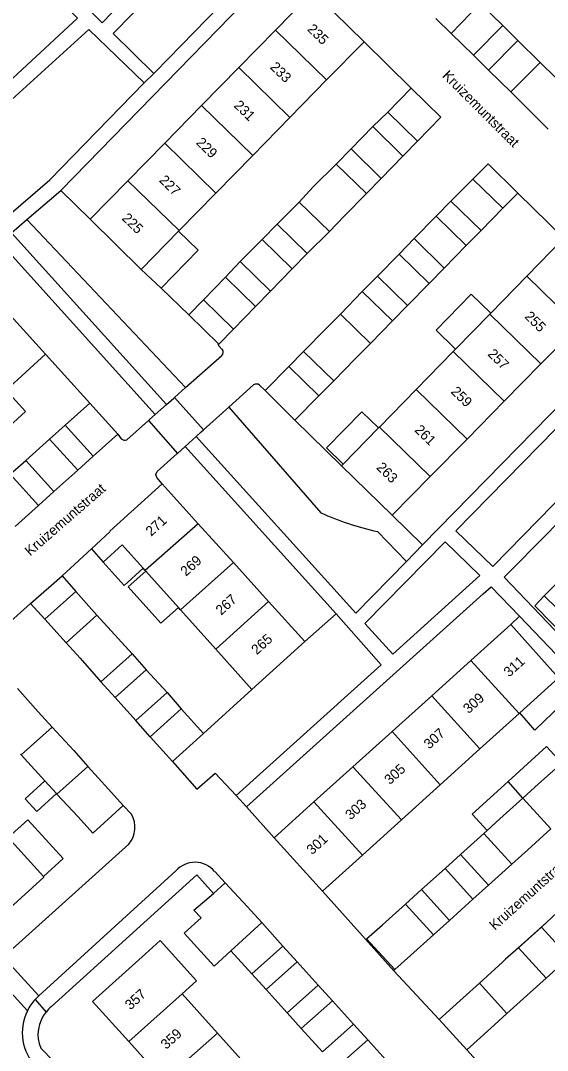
# Model space of a CAD drawing. Extents: x 194485 to 197793, y 468269 to 470822.
# Drawn here: x 196081 to 196144.1, y 470056.7 to 470180.1 of the extents above; entities that cross this region are included whole.
import ezdxf

# ---------------------------------------------------------------- set-up
doc = ezdxf.new("R2010")
doc.units = 0
for name, color, linetype in [('BGT grensvlak begroeid terreindeel', 7, 'Continuous'), ('BGT grensvlak gebouwinstallatie plus 1', 7, 'Continuous'), ('BGT grensvlak onbegroeid terreindeel', 7, 'Continuous'), ('BGT grensvlak pand op maaiveld', 7, 'Continuous'), ('BGT grensvlak pand op maaiveld LR', 7, 'Continuous'), ('BGT grensvlak wegdeel', 7, 'Continuous'), ('BGT tekst huisnummerreeks', 7, 'Continuous'), ('BGT tekst openbare ruimte label weg', 7, 'Continuous')]:
    doc.layers.add(name, color=color, linetype=linetype)

msp = doc.modelspace()

# ---------------------------------------------------------------- linework, layer by layer
at = {"layer": 'BGT grensvlak begroeid terreindeel'}
for p, q in [((196100.78, 470136.1), (196081.77, 470156.23)), ((196105.97, 470133.76), (196116.98, 470121.09)), ((196123.76, 470118.85), (196127.24, 470115.27))]:
    msp.add_line(p, q, dxfattribs=at)
msp.add_arc((196131.58, 470153.79), 35.81, 245.9304, 257.3773, dxfattribs=at)
at = {"layer": 'BGT grensvlak gebouwinstallatie plus 1'}
for p, q in [((196136.08, 470182.1), (196138.77, 470179.46)), ((196132.61, 470178.53), (196135.25, 470175.93)), ((196140.58, 470177.67), (196143.24, 470175.04)), ((196137.06, 470174.12), (196139.73, 470171.53)), ((196125, 470169.1), (196127.82, 470171.98)), ((196120.61, 470164.68), (196123.21, 470167.38)), ((196126.8, 470163.82), (196124.2, 470161.16)), ((196135.19, 470161.08), (196132.55, 470158.43)), ((196111.74, 470155.68), (196114.37, 470158.32)), ((196130.78, 470156.62), (196128.18, 470153.94)), ((196136.17, 470154.91), (196138.78, 470157.57)), ((196102.28, 470152.55), (196099.94, 470154.83)), ((196118.01, 470154.8), (196115.34, 470152.16)), ((196107.31, 470151.19), (196109.95, 470153.84)), ((196131.74, 470150.42), (196134.39, 470153.1)), ((196097.83, 470148), (196102.28, 470152.55)), ((196126.37, 470152.09), (196123.76, 470149.46)), ((196095.47, 470150.26), (196097.83, 470148)), ((196102.93, 470146.61), (196105.55, 470149.34)), ((196113.53, 470150.34), (196110.93, 470147.64)), ((196127.35, 470145.91), (196129.94, 470148.58)), ((196121.94, 470147.6), (196119.32, 470144.9)), ((196130.79, 470142.96), (196135, 470147.28)), ((196135, 470147.28), (196137.33, 470145)), ((196109.14, 470145.82), (196106.52, 470143.11)), ((196122.91, 470141.38), (196125.56, 470144.08)), ((196133.12, 470140.69), (196130.79, 470142.96)), ((196110.29, 470135.73), (196113.14, 470138.63)), ((196113.88, 470132.2), (196110.29, 470135.73)), ((196116.73, 470135.1), (196113.88, 470132.2)), ((196086.33, 470131.6), (196089.3, 470134.22)), ((196089.3, 470134.22), (196092.64, 470130.51)), ((196081.63, 470127.35), (196084.49, 470129.92)), ((196092.64, 470130.51), (196089.7, 470127.87)), ((196087.86, 470126.2), (196084.99, 470123.63)), ((196083.17, 470121.98), (196080.35, 470119.46)), ((196090.9, 470115.18), (196093.4, 470112.38)), ((196093.4, 470112.38), (196095.69, 470114.44)), ((196096.01, 470114.09), (196093.91, 470112.21)), ((196093.91, 470112.21), (196097.81, 470107.87)), ((196087.62, 470111.64), (196090.16, 470108.84)), ((196142.6, 470109.93), (196143.74, 470111.12)), ((196097.81, 470107.87), (196099.91, 470109.75)), ((196148.2, 470104.21), (196142.6, 470109.93)), ((196139.73, 470107.7), (196140.78, 470108.69)), ((196140.78, 470108.69), (196148.46, 470100.67)), ((196083.93, 470108.34), (196086.46, 470105.52)), ((196096.05, 470102.28), (196098.57, 470099.54)), ((196148.46, 470100.67), (196142.61, 470095.06)), ((196092.35, 470098.96), (196094.81, 470096.19)), ((196100.26, 470097.6), (196102.91, 470094.64)), ((196142.61, 470095.06), (196140.82, 470097.11)), ((196096.53, 470094.26), (196099.2, 470091.27)), ((196099.2, 470091.27), (196102.91, 470094.64)), ((196139.41, 470088.88), (196144.02, 470093.09)), ((196144.02, 470093.09), (196145.84, 470091.08)), ((196135.13, 470084.98), (196139.41, 470088.88)), ((196141.18, 470086.9), (196139.41, 470088.88)), ((196081.89, 470084.3), (196079.51, 470082.18)), ((196086.12, 470079.67), (196081.89, 470084.3)), ((196136.92, 470083.03), (196135.13, 470084.98)), ((196136.52, 470082.67), (196133.72, 470080.13)), ((196083.75, 470077.49), (196086.12, 470079.67)), ((196137.08, 470076.45), (196139.86, 470079)), ((196131.86, 470078.46), (196129.03, 470075.93)), ((196132.39, 470072.24), (196135.21, 470074.78)), ((196109.9, 470071.98), (196112.44, 470069.17)), ((196140.67, 470068.97), (196143.41, 470071.44)), ((196108.71, 470065.84), (196106.2, 470068.61)), ((196143.97, 470065.33), (196146.73, 470067.8)), ((196114.15, 470067.28), (196116.67, 470064.49)), ((196112.94, 470061.16), (196110.42, 470063.95)), ((196118.37, 470062.62), (196120.89, 470059.83)), ((196117.16, 470056.5), (196114.64, 470059.28)), ((196122.6, 470057.95), (196125.12, 470055.16))]:
    msp.add_line(p, q, dxfattribs=at)
for points in [[(196127.82, 470171.98), (196131.35, 470168.51), (196128.55, 470165.63)], [(196119.67, 470126.91), (196117.67, 470128.86), (196121.91, 470133.2), (196123.9, 470131.25)], [(196085.3, 470087.46), (196082.94, 470085.31), (196081.57, 470086.82), (196083.93, 470088.96)]]:
    msp.add_lwpolyline(points, dxfattribs=at)
at = {"layer": 'BGT grensvlak onbegroeid terreindeel'}
for p, q in [((196089.35, 470156.26), (196085.81, 470159.7)), ((196097.83, 470148), (196101.16, 470144.81)), ((196084.01, 470140.09), (196089.3, 470134.22)), ((196119.47, 470126.71), (196113.88, 470132.2)), ((196129.15, 470117.23), (196125.53, 470120.79)), ((196115.05, 470105.66), (196118.8, 470109)), ((196102.91, 470094.64), (196108.72, 470099.93))]:
    msp.add_line(p, q, dxfattribs=at)
at = {"layer": 'BGT grensvlak pand op maaiveld'}
for p, q in [((196111.55, 470178.92), (196116.05, 470183.52)), ((196116.05, 470183.52), (196122.16, 470177.54)), ((196136.08, 470182.1), (196132.61, 470178.53)), ((196132.61, 470178.53), (196130.76, 470180.33)), ((196107.16, 470174.44), (196111.55, 470178.92)), ((196135.25, 470175.93), (196138.77, 470179.46)), ((196138.77, 470179.46), (196140.58, 470177.67)), ((196140.58, 470177.67), (196137.06, 470174.12)), ((196122.16, 470177.54), (196117.67, 470172.95)), ((196137.06, 470174.12), (196135.25, 470175.93)), ((196102.7, 470169.89), (196107.16, 470174.44)), ((196139.73, 470171.53), (196143.24, 470175.04)), ((196143.24, 470175.04), (196145.09, 470173.25)), ((196117.67, 470172.95), (196113.26, 470168.45)), ((196141.57, 470169.69), (196139.73, 470171.53)), ((196098.28, 470165.37), (196102.7, 470169.89)), ((196123.21, 470167.38), (196125, 470169.1)), ((196125, 470169.1), (196128.55, 470165.63)), ((196141.57, 470169.69), (196144.23, 470167.07)), ((196113.26, 470168.45), (196108.83, 470163.91)), ((196126.8, 470163.82), (196123.21, 470167.38)), ((196093.86, 470160.86), (196098.28, 470165.37)), ((196128.55, 470165.63), (196126.8, 470163.82)), ((196118.82, 470162.86), (196120.61, 470164.68)), ((196120.61, 470164.68), (196124.2, 470161.16)), ((196108.83, 470163.91), (196104.41, 470159.4)), ((196116.08, 470160.14), (196118.82, 470162.86)), ((196135.19, 470161.08), (196137.01, 470162.91)), ((196137.01, 470162.91), (196140.58, 470159.39)), ((196093.86, 470160.86), (196089.35, 470156.26)), ((196124.2, 470161.16), (196122.44, 470159.35)), ((196138.78, 470157.57), (196135.19, 470161.08)), ((196104.41, 470159.4), (196100.02, 470154.92)), ((196114.37, 470158.32), (196116.08, 470160.14)), ((196122.44, 470159.35), (196119.76, 470156.65)), ((196140.58, 470159.39), (196138.78, 470157.57)), ((196118.01, 470154.8), (196114.37, 470158.32)), ((196130.78, 470156.62), (196132.55, 470158.43)), ((196132.55, 470158.43), (196136.17, 470154.91)), ((196119.76, 470156.65), (196118.01, 470154.8)), ((196134.39, 470153.1), (196130.78, 470156.62)), ((196089.35, 470156.26), (196095.47, 470150.26)), ((196109.95, 470153.84), (196111.74, 470155.68)), ((196111.74, 470155.68), (196115.34, 470152.16)), ((196095.47, 470150.26), (196099.94, 470154.83)), ((196099.94, 470154.83), (196100.02, 470154.92)), ((196136.17, 470154.91), (196134.39, 470153.1)), ((196113.53, 470150.34), (196109.95, 470153.84)), ((196126.37, 470152.09), (196128.18, 470153.94)), ((196128.18, 470153.94), (196131.74, 470150.42)), ((196141.67, 470149.45), (196146.1, 470153.99)), ((196115.34, 470152.16), (196113.53, 470150.34)), ((196129.94, 470148.58), (196126.37, 470152.09)), ((196105.55, 470149.34), (196107.31, 470151.19)), ((196107.31, 470151.19), (196110.93, 470147.64)), ((196109.14, 470145.82), (196105.55, 470149.34)), ((196121.94, 470147.6), (196123.76, 470149.46)), ((196123.76, 470149.46), (196127.35, 470145.91)), ((196131.74, 470150.42), (196129.94, 470148.58)), ((196137.33, 470145), (196141.67, 470149.45)), ((196110.93, 470147.64), (196109.14, 470145.82)), ((196125.56, 470144.08), (196121.94, 470147.6)), ((196084.01, 470140.09), (196078.25, 470146.41)), ((196101.16, 470144.81), (196102.93, 470146.61)), ((196102.93, 470146.61), (196106.52, 470143.11)), ((196127.35, 470145.91), (196125.56, 470144.08)), ((196104.77, 470141.28), (196101.16, 470144.81)), ((196117.49, 470143.06), (196119.32, 470144.9)), ((196119.32, 470144.9), (196122.91, 470141.38)), ((196133.12, 470140.69), (196137.22, 470144.89)), ((196137.22, 470144.89), (196137.33, 470145)), ((196106.52, 470143.11), (196104.77, 470141.28)), ((196117.49, 470143.06), (196114.91, 470140.41)), ((196147.77, 470143.46), (196143.33, 470138.93)), ((196122.91, 470141.38), (196121.08, 470139.55)), ((196132.83, 470140.4), (196133.12, 470140.69)), ((196079.26, 470135.8), (196084.01, 470140.09)), ((196113.14, 470138.63), (196114.91, 470140.41)), ((196118.52, 470136.91), (196121.08, 470139.55)), ((196128.41, 470135.87), (196132.83, 470140.4)), ((196116.73, 470135.1), (196113.14, 470138.63)), ((196143.33, 470138.93), (196138.94, 470134.45)), ((196118.52, 470136.91), (196116.73, 470135.1)), ((196079.26, 470135.8), (196081.61, 470133.21)), ((196123.99, 470131.34), (196128.41, 470135.87)), ((196138.94, 470134.45), (196134.51, 470129.93)), ((196081.61, 470133.21), (196076.89, 470128.95)), ((196084.49, 470129.92), (196086.33, 470131.6)), ((196086.33, 470131.6), (196089.7, 470127.87)), ((196123.9, 470131.25), (196119.67, 470126.91)), ((196123.99, 470131.34), (196123.9, 470131.25)), ((196087.86, 470126.2), (196084.49, 470129.92)), ((196134.51, 470129.93), (196130.08, 470125.42)), ((196079.77, 470125.7), (196081.63, 470127.35)), ((196081.63, 470127.35), (196084.99, 470123.63)), ((196089.7, 470127.87), (196087.86, 470126.2)), ((196119.67, 470126.91), (196119.47, 470126.71)), ((196119.47, 470126.71), (196125.53, 470120.79)), ((196083.17, 470121.98), (196079.77, 470125.7)), ((196091.69, 470118.9), (196097.98, 470124.55)), ((196097.98, 470124.55), (196102.29, 470119.78)), ((196125.53, 470120.79), (196130.08, 470125.42)), ((196084.99, 470123.63), (196083.17, 470121.98)), ((196102.29, 470119.78), (196106.5, 470115.12)), ((196089.49, 470116.75), (196091.75, 470118.83)), ((196091.69, 470118.9), (196091.75, 470118.83)), ((196090.9, 470115.18), (196093.19, 470117.23)), ((196095.69, 470114.44), (196093.19, 470117.23)), ((196089.49, 470116.75), (196090.9, 470115.18)), ((196106.5, 470115.12), (196110.72, 470110.45)), ((196143.74, 470111.12), (196148.26, 470115.75)), ((196082.21, 470110.21), (196085.98, 470113.54)), ((196085.98, 470113.54), (196087.62, 470111.64)), ((196095.95, 470114.16), (196095.69, 470114.44)), ((196096.01, 470114.09), (196095.95, 470114.16)), ((196099.91, 470109.75), (196096.01, 470114.09)), ((196087.62, 470111.64), (196083.93, 470108.34)), ((196149.5, 470105.49), (196143.74, 470111.12)), ((196083.93, 470108.34), (196082.21, 470110.21)), ((196100.17, 470109.46), (196099.91, 470109.75)), ((196110.72, 470110.45), (196115.05, 470105.66)), ((196086.46, 470105.52), (196090.16, 470108.84)), ((196090.16, 470108.84), (196091.84, 470106.96)), ((196104.38, 470104.76), (196100.17, 470109.46)), ((196134.95, 470103.39), (196139.73, 470107.7)), ((196091.84, 470106.96), (196094.38, 470104.18)), ((196088.15, 470103.66), (196086.46, 470105.52)), ((196115.05, 470105.66), (196108.72, 470099.93)), ((196088.15, 470103.66), (196090.63, 470100.85)), ((196094.38, 470104.18), (196096.05, 470102.28)), ((196108.72, 470099.93), (196104.38, 470104.76)), ((196130.27, 470099.17), (196134.95, 470103.39)), ((196096.05, 470102.28), (196092.35, 470098.96)), ((196080.63, 470100.03), (196083.1, 470097.25)), ((196092.35, 470098.96), (196090.63, 470100.85)), ((196094.81, 470096.19), (196098.57, 470099.54)), ((196098.57, 470099.54), (196100.26, 470097.6)), ((196125.53, 470094.89), (196130.27, 470099.17)), ((196100.26, 470097.6), (196096.53, 470094.26)), ((196083.1, 470097.25), (196084.8, 470095.41)), ((196096.53, 470094.26), (196094.81, 470096.19)), ((196140.75, 470097.05), (196136.04, 470092.79)), ((196140.82, 470097.11), (196140.75, 470097.05)), ((196084.8, 470095.41), (196087.38, 470092.59)), ((196120.82, 470090.66), (196125.53, 470094.89)), ((196087.38, 470092.59), (196089.07, 470090.7)), ((196136.04, 470092.79), (196131.29, 470088.49)), ((196081.09, 470092.08), (196081.01, 470092.17)), ((196081.09, 470092.08), (196083.93, 470088.96)), ((196089.07, 470090.7), (196091.53, 470087.96)), ((196116.16, 470086.45), (196120.82, 470090.66)), ((196145.84, 470091.08), (196143.06, 470088.63)), ((196085.3, 470087.46), (196083.93, 470088.96)), ((196091.53, 470087.96), (196093.31, 470086.02)), ((196131.29, 470088.49), (196126.65, 470084.29)), ((196141.18, 470086.9), (196143.06, 470088.63)), ((196085.36, 470087.39), (196085.3, 470087.46)), ((196085.36, 470087.39), (196087.89, 470084.64)), ((196111.4, 470082.16), (196116.16, 470086.45)), ((196141.18, 470086.9), (196138.44, 470084.42)), ((196126.65, 470084.29), (196121.97, 470080.05)), ((196136.92, 470083.03), (196138.44, 470084.42)), ((196136.52, 470082.67), (196136.92, 470083.03)), ((196139.86, 470079), (196136.52, 470082.67)), ((196141.76, 470080.72), (196144.53, 470083.22)), ((196083.75, 470077.49), (196079.51, 470082.18)), ((196117.19, 470075.73), (196111.4, 470082.16)), ((196131.86, 470078.46), (196133.72, 470080.13)), ((196133.72, 470080.13), (196137.08, 470076.45)), ((196141.76, 470080.72), (196139.86, 470079)), ((196121.97, 470080.05), (196117.19, 470075.73)), ((196135.21, 470074.78), (196131.86, 470078.46)), ((196104.11, 470075.49), (196105.51, 470076.76)), ((196105.51, 470076.76), (196108.19, 470073.86)), ((196137.08, 470076.45), (196135.21, 470074.78)), ((196127.14, 470074.21), (196129.03, 470075.93)), ((196129.03, 470075.93), (196132.39, 470072.24)), ((196124.36, 470071.73), (196127.14, 470074.21)), ((196109.9, 470071.98), (196108.19, 470073.86)), ((196144, 470071.99), (196145.28, 470073.19)), ((196102.64, 470072.54), (196100.61, 470070.71)), ((196106.2, 470068.61), (196109.9, 470071.98)), ((196132.39, 470072.24), (196130.49, 470070.53)), ((196143.41, 470071.44), (196144, 470071.99)), ((196100.61, 470070.71), (196104.21, 470066.77)), ((196127.72, 470068.04), (196130.49, 470070.53)), ((196146.73, 470067.8), (196143.41, 470071.44)), ((196095.99, 470068.26), (196097.73, 470069.82)), ((196102.09, 470065), (196097.73, 470069.82)), ((196112.44, 470069.17), (196108.71, 470065.84)), ((196112.44, 470069.17), (196114.15, 470067.28)), ((196104.21, 470066.77), (196106.2, 470068.61)), ((196127.72, 470068.04), (196125.84, 470066.35)), ((196140.67, 470068.97), (196139.12, 470067.6)), ((196143.97, 470065.33), (196140.67, 470068.97)), ((196110.42, 470063.95), (196114.15, 470067.28)), ((196135.98, 470064.71), (196138.73, 470067.25)), ((196138.73, 470067.25), (196139.12, 470067.6)), ((196108.71, 470065.84), (196110.42, 470063.95)), ((196142.05, 470063.6), (196143.97, 470065.33)), ((196100.35, 470063.44), (196102.09, 470065)), ((196116.67, 470064.49), (196112.94, 470061.16)), ((196118.37, 470062.62), (196116.67, 470064.49)), ((196134.04, 470062.96), (196135.98, 470064.71)), ((196104.59, 470058.74), (196100.35, 470063.44)), ((196134.04, 470062.96), (196131.17, 470060.39)), ((196139.26, 470061.08), (196142.05, 470063.6)), ((196114.64, 470059.28), (196118.37, 470062.62)), ((196112.94, 470061.16), (196114.64, 470059.28)), ((196134.46, 470056.75), (196131.17, 470060.39)), ((196139.26, 470061.08), (196137.33, 470059.34)), ((196120.89, 470059.83), (196117.16, 470056.5)), ((196122.6, 470057.95), (196120.89, 470059.83)), ((196137.33, 470059.34), (196134.46, 470056.75)), ((196108.83, 470054.04), (196104.59, 470058.74)), ((196118.86, 470054.61), (196122.6, 470057.95)), ((196093.98, 470057.73), (196098.19, 470053.07))]:
    msp.add_line(p, q, dxfattribs=at)
for points in [[(196139.73, 470107.7), (196145.46, 470101.32), (196140.82, 470097.11)], [(196093.31, 470086.02), (196089.65, 470082.68), (196087.89, 470084.64)], [(196073.03, 470076.5), (196077.4, 470071.64), (196083.81, 470077.43), (196083.75, 470077.49)], [(196102.64, 470072.54), (196101.78, 470073.49), (196104.11, 470075.49)], [(196125.84, 470066.35), (196122.47, 470070.04), (196124.36, 470071.73)], [(196095.99, 470068.26), (196089.64, 470062.53), (196093.98, 470057.73)]]:
    msp.add_lwpolyline(points, dxfattribs=at)
at = {"layer": 'BGT grensvlak pand op maaiveld LR'}
for p, q in [((196117.67, 470172.95), (196111.55, 470178.92)), ((196107.16, 470174.44), (196113.26, 470168.45)), ((196102.7, 470169.89), (196108.83, 470163.91)), ((196098.28, 470165.37), (196104.41, 470159.4)), ((196122.44, 470159.35), (196118.82, 470162.86)), ((196093.86, 470160.86), (196100.02, 470154.92)), ((196141.67, 470149.45), (196147.77, 470143.46)), ((196137.22, 470144.89), (196143.33, 470138.93)), ((196114.91, 470140.41), (196118.52, 470136.91)), ((196132.83, 470140.4), (196138.94, 470134.45)), ((196128.41, 470135.87), (196134.51, 470129.93)), ((196123.99, 470131.34), (196130.08, 470125.42)), ((196102.29, 470119.78), (196095.95, 470114.16)), ((196106.5, 470115.12), (196100.17, 470109.46)), ((196110.72, 470110.45), (196104.38, 470104.76)), ((196090.63, 470100.85), (196094.38, 470104.18)), ((196134.95, 470103.39), (196140.75, 470097.05)), ((196130.27, 470099.17), (196136.04, 470092.79)), ((196084.8, 470095.41), (196081.09, 470092.08)), ((196125.53, 470094.89), (196131.29, 470088.49)), ((196089.07, 470090.7), (196085.36, 470087.39)), ((196120.82, 470090.66), (196126.65, 470084.29)), ((196116.16, 470086.45), (196121.97, 470080.05)), ((196144.53, 470083.22), (196141.18, 470086.9)), ((196130.49, 470070.53), (196127.14, 470074.21)), ((196135.98, 470064.71), (196139.26, 470061.08)), ((196093.98, 470057.73), (196100.35, 470063.44)), ((196098.19, 470053.07), (196104.59, 470058.74))]:
    msp.add_line(p, q, dxfattribs=at)
at = {"layer": 'BGT grensvlak wegdeel'}
for p, q in [((196092.2, 470178.62), (196113.12, 470200.11)), ((196092.1, 470178.52), (196092.2, 470178.62)), ((196092.1, 470178.52), (196096.99, 470173.71)), ((196122.16, 470177.54), (196127.82, 470171.98)), ((196096.99, 470173.71), (196095.83, 470172.62)), ((196097.15, 470173.87), (196096.99, 470173.71)), ((196081.77, 470156.23), (196085.81, 470159.7)), ((196140.58, 470159.39), (196146.1, 470153.99)), ((196100.78, 470136.1), (196105.11, 470139.94)), ((196105.97, 470133.76), (196108.92, 470136.42)), ((196109.62, 470136.38), (196110.29, 470135.73)), ((196098.5, 470134.07), (196099.37, 470134.84)), ((196099.37, 470134.84), (196099.44, 470134.91)), ((196099.44, 470134.91), (196102.94, 470131.02)), ((196098.5, 470134.07), (196097.14, 470132.87)), ((196102.94, 470131.02), (196105.97, 470133.76)), ((196093.72, 470129.84), (196096.32, 470132.14)), ((196096.32, 470132.14), (196096.47, 470132.27)), ((196096.32, 470132.14), (196099.81, 470128.21)), ((196096.47, 470132.27), (196097.14, 470132.87)), ((196102.06, 470130.23), (196102.66, 470130.78)), ((196102.66, 470130.78), (196102.94, 470131.02)), ((196092.64, 470130.51), (196093.07, 470129.96)), ((196100.71, 470129.02), (196102.06, 470130.23)), ((196099.81, 470128.21), (196100.71, 470129.02)), ((196100.71, 470129.02), (196118.8, 470109)), ((196099.78, 470128.18), (196099.81, 470128.21)), ((196127.24, 470115.27), (196129.15, 470117.23)), ((196085.98, 470113.54), (196089.49, 470116.75)), ((196076.16, 470104.86), (196082.21, 470110.21)), ((196108.08, 470085.84), (196106.82, 470087.2)), ((196094.29, 470084.96), (196093.31, 470086.02)), ((196108.08, 470085.84), (196111.4, 470082.16)), ((196080.01, 470068.8), (196093.97, 470081.4)), ((196083.2, 470063.19), (196099.61, 470078.17)), ((196104.26, 470078.09), (196105.51, 470076.76)), ((196117.19, 470075.73), (196125.74, 470066.22)), ((196139.12, 470067.6), (196144, 470071.99)), ((196078.94, 470067.85), (196083.2, 470063.19)), ((196077.17, 470066.51), (196081.82, 470061.41)), ((196125.74, 470066.22), (196125.84, 470066.35)), ((196125.74, 470066.22), (196131.17, 470060.39)), ((196082.74, 470062.77), (196083.2, 470063.19)), ((196082.74, 470062.77), (196084.08, 470061.27)), ((196083.42, 470056.93), (196121.22, 470018.72)), ((196139.76, 470050.9), (196134.46, 470056.75))]:
    msp.add_line(p, q, dxfattribs=at)
for points in [[(196077.85, 470171.12), (196087.83, 470180.36), (196068, 470199.81)], [(196094.3, 470183.46), (196090.78, 470179.81), (196069.33, 470200.99)], [(196118.01, 470195.33), (196111.15, 470188.32), (196097.15, 470173.87)], [(196085.81, 470159.7), (196112.41, 470187.04), (196116.05, 470183.52)], [(196095.83, 470172.62), (196089.18, 470178.99), (196072, 470163.43), (196078.73, 470156)], [(196078.73, 470156), (196084.51, 470161), (196095.83, 470172.62)], [(196098.5, 470134.07), (196079.91, 470154.63), (196081.77, 470156.23)], [(196074.91, 470150.13), (196078.59, 470153.43), (196097.14, 470132.87)], [(196152.27, 470148.04), (196155.85, 470144.5), (196129.15, 470117.23)], [(196105.17, 470140.67), (196104.67, 470141.17), (196104.77, 470141.28)], [(196137.58, 470114.67), (196133.15, 470118.91), (196153.1, 470139.24), (196157.48, 470134.99), (196137.58, 470114.67)], [(196099.44, 470134.91), (196100.34, 470135.7), (196100.78, 470136.1)], [(196161.58, 470129.39), (196158.06, 470132.75), (196140.11, 470114.54), (196138.93, 470113.37), (196153.72, 470097.9)], [(196102.06, 470130.23), (196121.16, 470109.05), (196127.24, 470115.27)], [(196097.98, 470124.55), (196097.32, 470125.31), (196097.2, 470125.68), (196097.38, 470126.02), (196099.78, 470128.18)], [(196125.59, 470104.14), (196122.27, 470107.81), (196131.89, 470117.62), (196136.04, 470113.57), (196125.59, 470104.14)], [(196108.08, 470085.84), (196136.41, 470111.37), (196137.39, 470112.23), (196140.78, 470108.69)], [(196118.8, 470109), (196124.21, 470102.86), (196106.82, 470087.2)], [(196099.2, 470091.27), (196102.13, 470087.97), (196104.3, 470089.9), (196106.82, 470087.2)], [(196084.7, 470061.92), (196102.12, 470077.69), (196104.11, 470075.49)]]:
    msp.add_lwpolyline(points, dxfattribs=at)
for centre, radius, start, end in [((196104.72, 470140.34), 0.563, 314.4469, 36.5536), ((196109.25, 470135.92), 0.599, 51.2835, 123.349), ((196093.48, 470130.37), 0.579, 224.9404, 294.7129), ((196091.61, 470083.4), 3.1, 319.7586, 30.2006), ((196101.9, 470076.17), 3.04, 39.1523, 138.8769), ((196087.13, 470058.8), 5.92, 137.8583, 153.7934), ((196087.55, 470058.54), 4.42, 130.1893, 141.8808), ((196087.13, 470058.79), 5.92, 153.7747, 224.126), ((196087.35, 470058.56), 4.26, 140.3425, 202.4489)]:
    msp.add_arc(centre, radius, start, end, dxfattribs=at)

# ---------------------------------------------------------------- texts
at = {"layer": 'BGT tekst huisnummerreeks'}
for s, rotation, p in [('235', 315.6, (196115.27, 470178.95)), ('233', 315.6, (196110.82, 470174.4)), ('231', 315.6, (196106.48, 470169.8)), ('229', 315.6, (196101.95, 470165.35)), ('227', 315.6, (196097.53, 470160.84)), ('225', 315.6, (196093.07, 470156.29)), ('255', 315.5, (196141.31, 470144.52)), ('257', 315.5, (196136.89, 470140.02)), ('259', 315.6, (196132.48, 470135.52)), ('261', 315.5, (196128.13, 470130.92)), ('263', 315.5, (196123.56, 470126.43)), ('271', 42.1, (196096.65, 470118.21)), ('269', 42.1, (196100.82, 470113.41)), ('267', 42.1, (196105.04, 470108.75)), ('265', 42.1, (196109.31, 470104.01)), ('311', 42, (196139.54, 470101.34)), ('309', 42, (196134.68, 470096.95)), ('307', 42, (196129.97, 470092.71)), ('305', 42, (196125.24, 470088.44)), ('303', 42, (196120.56, 470084.22)), ('301', 42, (196115.93, 470080.05)), ('357', 42.1, (196094.17, 470061.45)), ('359', 42.1, (196098.45, 470056.72))]:
    msp.add_text(s, height=1.2, rotation=rotation, dxfattribs=at).set_placement(p)
at = {"layer": 'BGT tekst openbare ruimte label weg'}
for rotation, p in [(315, (196131.46, 470173.38)), (41, (196082.15, 470115.85)), (42, (196137.83, 470071))]:
    msp.add_text('Kruizemuntstraat', height=1.2, rotation=rotation, dxfattribs=at).set_placement(p)

doc.saveas('drawing.dxf')
